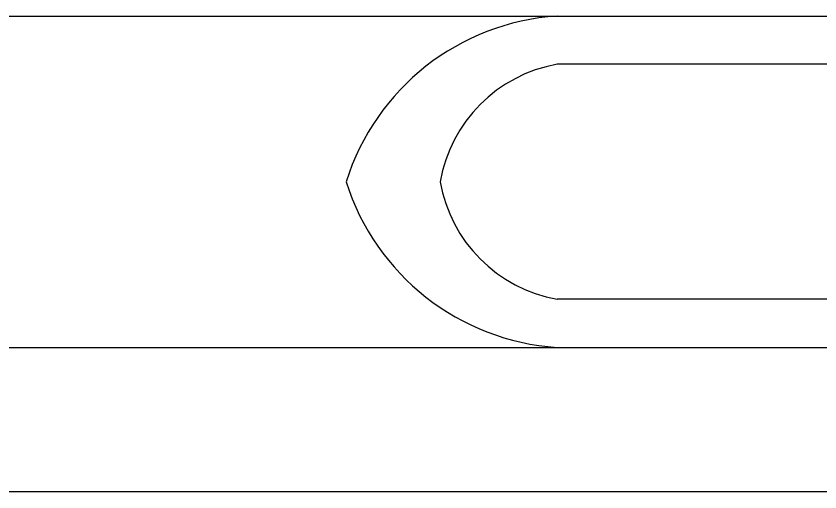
# Model space of a CAD drawing. Extents: x 99958 to 100136, y 99935 to 100013.
# Drawn here: x 100043.446 to 100045.58, y 99974.776 to 99976.04 of the extents above; entities that cross this region are included whole.
import ezdxf

# ---------------------------------------------------------------- set-up
doc = ezdxf.new("R2010")
doc.units = 0
for name, color, linetype in [('RD_ED_ShoulderPavedEdge', 7, 'Continuous'), ('RD_MK_LineEdgeYellow', 7, 'Continuous'), ('RD_MK_LineLane', 7, 'Continuous')]:
    doc.layers.add(name, color=color, linetype=linetype)

msp = doc.modelspace()

# ---------------------------------------------------------------- linework, layer by layer
at = {"layer": 'RD_ED_ShoulderPavedEdge'}
for p, q in [((100047.555, 99975.9124), (100044.8819, 99975.9124)), ((100047.555, 99975.2885), (100044.8819, 99975.2885))]:
    msp.add_line(p, q, dxfattribs=at)
for centre, start, end in [((100044.9487, 99975.5361), 100.0567, 170.3118), ((100044.9487, 99975.6648), 189.6882, 259.9433)]:
    msp.add_arc(centre, 0.3822, start, end, dxfattribs=at)
at = {"layer": 'RD_MK_LineEdgeYellow'}
for p, q in [((100042.4619, 99976.0404), (100044.8819, 99976.0404)), ((100044.8819, 99976.0404), (100047.555, 99976.0404)), ((100042.4619, 99975.1604), (100044.8819, 99975.1604)), ((100044.8819, 99975.1604), (100047.555, 99975.1604))]:
    msp.add_line(p, q, dxfattribs=at)
for centre, start, end in [((100044.9235, 99975.4112), 93.7766, 162.5378), ((100044.9235, 99975.7897), 197.4622, 266.2234)]:
    msp.add_arc(centre, 0.6306, start, end, dxfattribs=at)
at = {"layer": 'RD_MK_LineLane'}
msp.add_lwpolyline([(100047.555, 99974.7765), (100040.32, 99974.7765)], dxfattribs=at)

doc.saveas('drawing.dxf')
